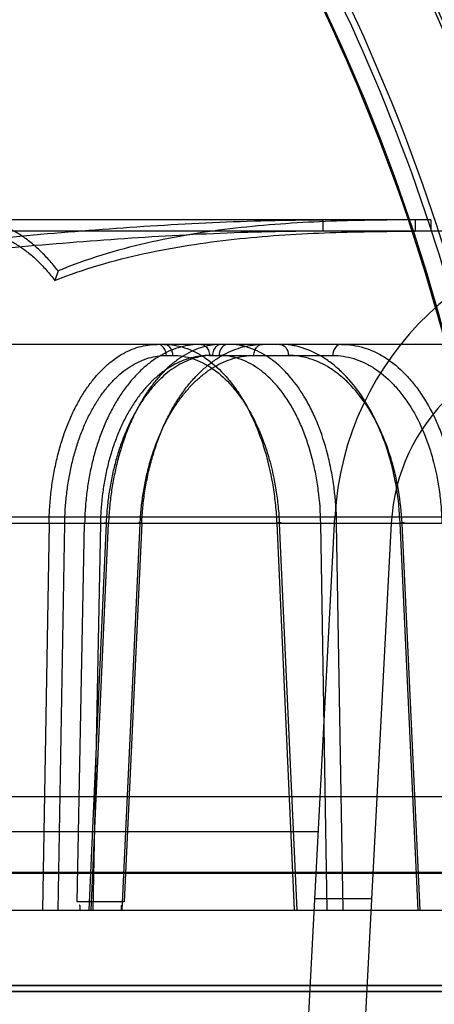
# Model space of a CAD drawing. Header units: millimetres. Extents: x 0 to 297, y 0 to 210.
# Tile 392 of 438: x 240.8141 to 240.8801, y 159.349 to 159.5056. Entities that reach past the tile are written whole.
import ezdxf

# ---------------------------------------------------------------- set-up
doc = ezdxf.new("R2010")
doc.units = ezdxf.units.MM
doc.header["$LTSCALE"] = 16.335
doc.layers.get('0').update_dxf_attribs({"linetype": 'CONTINUOUS'})
for name, color, linetype in [('AXES_REF', 7, 'CONTINUOUS'), ('INTFCLR_1', 7, 'CONTINUOUS'), ('INTFCLR_144815', 7, 'CONTINUOUS'), ('INTFCLR_72935', 7, 'CONTINUOUS')]:
    doc.layers.add(name, color=color, linetype=linetype)

msp = doc.modelspace()

# ---------------------------------------------------------------- linework, layer by layer
at = {"color": 7, "linetype": 'Continuous'}
for radius in [5.8174969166, 5.817, 5.7797484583]:
    msp.add_circle((241.4979109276, 154.8339782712), radius, dxfattribs=at)
msp.add_arc((241.4979109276, 154.8339782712), 5.76, 278.2771290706, 261.7228709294, dxfattribs=at)
at = {"layer": 'AXES_REF', "color": 7, "linetype": 'Continuous'}
msp.add_arc((241.4979109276, 154.8339782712), 5.892, 113.0826660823, 66.91733391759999, dxfattribs=at)
at = {"layer": 'AXES_REF', "color": 9, "linetype": 'Continuous'}
msp.add_arc((241.4979109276, 154.8339782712), 5.3067073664, 94.4118118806, 85.5881881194, dxfattribs=at)
at = {"layer": 'INTFCLR_1', "color": 6, "linetype": 'Continuous'}
for p, q in [((240.9478142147, 159.3510234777), (240.223672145, 159.3510234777)), ((240.9298379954, 159.3519896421), (240.2416483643, 159.3519896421))]:
    msp.add_line(p, q, dxfattribs=at)
for radius, start, end in [(0.3629299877, 16.9630954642, 50.66033312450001), (0.3618720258, 16.9630954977, 50.6004938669), (0.3493470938, 16.9630954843, 44.741095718), (0.3498720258, 16.9630953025, 44.8084638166), (0.3596172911, 10.8985890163, 42.7086480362), (0.3222993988, 13.9313766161, 41.16544924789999), (0.3228243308, 13.9313763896, 41.16544924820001), (0.309241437, 13.9313763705, 41.1654492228), (0.3102993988, 13.9313761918, 41.1654492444)]:
    msp.add_arc((240.5857431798, 159.3759782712), radius, start, end, dxfattribs=at)
at = {"layer": 'INTFCLR_1', "color": 9, "linetype": 'Continuous'}
for centre, radius, start, end in [((240.5857431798, 159.3759782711), 0.3626146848, 4.2349584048, 43.61014177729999), ((240.5857431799, 159.3759782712), 0.3298780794, 13.9313763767, 41.1654492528), ((240.5857431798, 159.3759782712), 0.3268785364, 13.931376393, 41.1654492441), ((240.5857431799, 159.3759782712), 0.3240951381, 13.9313770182, 41.165449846), ((240.5857431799, 159.3759782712), 0.3244156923, 13.9313763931, 41.1654492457), ((240.5857431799, 159.3759782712), 0.3062848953, 13.9313770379, 41.16544983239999), ((240.5857431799, 159.3759782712), 0.3064862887, 13.9313763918, 41.1654492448)]:
    msp.add_arc(centre, radius, start, end, dxfattribs=at)
at = {"layer": 'INTFCLR_144815', "color": 9, "linetype": 'Continuous'}
for p, q in [((240.8770514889, 159.4737782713), (240.5857431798, 159.4737782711)), ((240.862429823, 159.4719782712), (240.8624298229, 159.4737782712)), ((240.8770514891, 159.4737782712), (240.8770514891, 159.4719782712)), ((240.9938519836, 159.4719782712), (240.8031621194, 159.4719782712)), ((240.9718455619, 159.4539782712), (240.2634216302, 159.4539782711)), ((240.8374756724, 159.4522096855), (240.8385221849, 159.4522096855)), ((240.8443392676, 159.4522096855), (240.8639557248, 159.4522096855)), ((241.038137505, 159.4264903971), (240.1891101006, 159.4264903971)), ((240.2412916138, 159.4255483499), (240.9983149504, 159.4255483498)), ((240.8188110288, 159.4255483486), (240.8177882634, 159.3639782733)), ((240.8202844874, 159.3639782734), (240.8213024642, 159.425485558)), ((240.8233082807, 159.3652872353), (240.8244730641, 159.4255483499)), ((240.8278937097, 159.4254855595), (240.8251385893, 159.3639782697)), ((240.825517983, 159.3639782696), (240.8282722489, 159.4255483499)), ((240.8269816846, 159.4254855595), (240.8257965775, 159.3639782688)), ((240.8304594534, 159.3639782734), (240.8333132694, 159.4254855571)), ((240.8335596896, 159.4255483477), (240.8307672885, 159.3652872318)), ((240.855039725, 159.4255483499), (240.8578166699, 159.3639782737)), ((240.8554576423, 159.4254855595), (240.8582282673, 159.3639782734)), ((240.8620488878, 159.4254855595), (240.8645797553, 159.42554835)), ((240.8630823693, 159.3639782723), (240.8620488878, 159.425485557)), ((240.8656108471, 159.3639782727), (240.8645797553, 159.4255483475)), ((240.8775705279, 159.3639782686), (240.8746925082, 159.4255483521)), ((240.8778512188, 159.3639782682), (240.8749795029, 159.4254855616)), ((240.8616885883, 159.3763970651), (240.3097977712, 159.3763970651)), ((241.0914740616, 159.369925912), (240.790053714, 159.3699259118)), ((241.1094726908, 159.3697688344), (240.7973148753, 159.3697688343)), ((240.1146514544, 159.3639782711), (241.08547429, 159.3639782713))]:
    msp.add_line(p, q, dxfattribs=at)
at = {"layer": 'INTFCLR_144815', "color": 6, "linetype": 'Continuous'}
for p, q in [((240.8795447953, 159.4737782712), (240.8770514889, 159.4737782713)), ((240.8795447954, 159.4737782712), (240.8795447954, 159.4719782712)), ((240.8202356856, 159.4656600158), (240.8197431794, 159.4641534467)), ((240.8437431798, 159.0339782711), (240.8643138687, 159.4264903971)), ((240.8188110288, 159.4255483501), (240.8213024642, 159.4254855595)), ((240.8269816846, 159.4254855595), (240.8244730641, 159.4255483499)), ((240.8335596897, 159.4255483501), (240.8329432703, 159.4255356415)), ((240.8732768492, 159.4255483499), (240.8527430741, 159.0337405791)), ((240.9244661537, 159.3819782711), (240.2908571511, 159.3819782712)), ((240.8307673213, 159.365287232), (240.8233083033, 159.365287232)), ((240.8611333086, 159.3658016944), (240.8701456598, 159.3658016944))]:
    msp.add_line(p, q, dxfattribs=at)
for centre, radius, start, end in [((240.9122480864, 159.4239782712), 0.048, 89.9999999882, 176.9999999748), ((240.9032357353, 159.4239782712), 0.03, 90.0000000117, 176.9999999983)]:
    msp.add_arc(centre, radius, start, end, dxfattribs=at)
for points, knots in [([(240.79236297, 159.4691161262), (240.7981790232, 159.4696894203), (240.8098178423, 159.4708397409), (240.8273026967, 159.4723641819), (240.844843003, 159.473476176), (240.8565619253, 159.4737781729), (240.8624298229, 159.4737782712)], [0, 0, 0, 0, 0.2495910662, 0.4994364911, 0.7495091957, 1, 1, 1, 1]), ([(240.8202356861, 159.465660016), (240.8197762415, 159.4662607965), (240.8188407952, 159.4674007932), (240.8173444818, 159.4689552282), (240.815798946, 159.470303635), (240.8142104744, 159.471441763), (240.8125847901, 159.4723634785), (240.8114612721, 159.4728372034), (240.8108981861, 159.4730341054)], [0, 0, 0, 0, 0.1881234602, 0.3664007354, 0.5360715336, 0.6975879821, 0.8516252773, 1, 1, 1, 1]), ([(240.8770514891, 159.4737782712), (240.8722878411, 159.473772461), (240.8627520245, 159.473648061), (240.8484570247, 159.4726602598), (240.8341194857, 159.470382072), (240.8248101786, 159.4675464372), (240.8202356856, 159.4656600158)], [0, 0, 0, 0, 0.2476832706, 0.4951751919, 0.7442422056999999, 1, 1, 1, 1]), ([(240.862429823, 159.4719782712), (240.8566089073, 159.4719780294), (240.8449738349, 159.4716865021), (240.8275433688, 159.4706142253), (240.8101381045, 159.4691447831), (240.798542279, 159.4680366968), (240.792743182, 159.4674846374)], [0, 0, 0, 0, 0.2498861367, 0.499769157, 0.7498206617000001, 1, 1, 1, 1]), ([(240.8197431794, 159.4641534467), (240.8243685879, 159.4659739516), (240.8337706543, 159.4687094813), (240.8482223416, 159.4709006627), (240.8626355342, 159.4718526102), (240.8722493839, 159.4719727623), (240.8770514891, 159.4719782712)], [0, 0, 0, 0, 0.2551578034, 0.5043551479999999, 0.7521427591, 1, 1, 1, 1]), ([(240.8107431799, 159.4712610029), (240.8112864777, 159.4710710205), (240.8123702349, 159.4706139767), (240.8139379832, 159.4697248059), (240.8154692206, 159.4686273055), (240.8169585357, 159.4673275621), (240.818399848, 159.4658299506), (240.8193007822, 159.4647319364), (240.8197431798, 159.4641534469)], [0, 0, 0, 0, 0.1485290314, 0.3026555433, 0.4642103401, 0.6338679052, 0.8120636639, 1, 1, 1, 1]), ([(240.8188110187, 159.4255483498), (240.8188257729, 159.4263961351), (240.8188977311, 159.4280912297), (240.8191339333, 159.4306177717), (240.8194986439, 159.4331083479), (240.8199872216, 159.4355256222), (240.8205925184, 159.4378425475), (240.8213067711, 159.4400436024), (240.8221272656, 159.4421264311), (240.823050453, 159.4440817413), (240.8240670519, 159.4458898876), (240.8251680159, 159.4475372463), (240.8263454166, 159.44901516), (240.8275952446, 159.4503188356), (240.8289075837, 159.4514367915), (240.830269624, 159.4523587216), (240.8316665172, 159.4530778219), (240.8330922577, 159.4535942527), (240.8345454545, 159.4539078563), (240.8355285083, 159.4539782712), (240.8360196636, 159.4539782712)], [0, 0, 0, 0, 0.0700699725, 0.1401357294, 0.2096107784, 0.2779828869, 0.3438305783, 0.4073959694, 0.4690980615, 0.5287008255, 0.5859448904, 0.6403606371, 0.6922650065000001, 0.7418979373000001, 0.7893762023, 0.8344645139, 0.8775150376, 0.9188803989, 0.9594118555, 1, 1, 1, 1]), ([(240.8429406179, 159.4539782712), (240.8424058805, 159.4539782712), (240.8413256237, 159.4539048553), (240.8397183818, 159.4535734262), (240.8381309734, 159.4530197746), (240.8365881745, 159.4522517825), (240.8351065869, 159.4512820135), (240.8336940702, 159.4501217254), (240.8323532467, 159.4487758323), (240.8310913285, 159.4472518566), (240.8299215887, 159.4455671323), (240.8288516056, 159.4437361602), (240.8278862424, 159.4417711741), (240.8270288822, 159.4396799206), (240.8262877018, 159.4374821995), (240.8256689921, 159.4352007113), (240.825176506, 159.4328600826), (240.8248090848, 159.4304689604), (240.8245662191, 159.4280276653), (240.8244898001, 159.4263805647), (240.824473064, 159.4255483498)], [0, 0, 0, 0, 0.0431874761, 0.08713207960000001, 0.1321593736, 0.1785828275, 0.2259719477, 0.2748702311, 0.3259539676, 0.3791729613, 0.4344645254, 0.4914176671, 0.5502883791, 0.6111389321, 0.6738277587, 0.7374862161, 0.8019459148, 0.8669041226, 0.9327735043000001, 1, 1, 1, 1]), ([(240.8462776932, 159.4539782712), (240.8457758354, 159.4539782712), (240.8447590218, 159.4539042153), (240.8432449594, 159.4535718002), (240.8417451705, 159.4530174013), (240.8402823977, 159.4522489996), (240.8388716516, 159.4512791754), (240.8375203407, 159.4501187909), (240.8362315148, 159.4487728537), (240.8350121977, 159.4472489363), (240.8338750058, 159.4455641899), (240.8328272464, 159.4437332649), (240.8318740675, 159.4417682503), (240.8310189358, 159.4396768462), (240.8302700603, 159.4374789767), (240.8296335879, 159.4351975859), (240.8291137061, 159.4328579), (240.8287099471, 159.4304683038), (240.8284216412, 159.4280283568), (240.8283088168, 159.4263811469), (240.8282722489, 159.4255483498)], [0, 0, 0, 0, 0.0411067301, 0.0831661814, 0.1265690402, 0.1716805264, 0.2181575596, 0.2664977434, 0.3173216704, 0.3705744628, 0.4261667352, 0.4836460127, 0.5432196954, 0.604927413, 0.6686008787, 0.7333013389, 0.7988331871, 0.864827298, 0.9317205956, 1, 1, 1, 1]), ([(240.8335597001, 159.4255483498), (240.8335983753, 159.426397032), (240.833721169, 159.4280939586), (240.8340425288, 159.4306206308), (240.8345010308, 159.4331105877), (240.8350908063, 159.4355273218), (240.8358029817, 159.4378446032), (240.8366294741, 159.4400473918), (240.837567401, 159.4421321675), (240.8386124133, 159.4440888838), (240.8397534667, 159.4458974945), (240.8409802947, 159.4475448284), (240.8422845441, 159.4490223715), (240.8436618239, 159.4503253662), (240.8451008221, 159.4514421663), (240.8465869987, 159.4523626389), (240.8481038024, 159.4530800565), (240.8496451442, 159.4535949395), (240.8512102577, 159.4539077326), (240.8522666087, 159.4539782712), (240.8527945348, 159.4539782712)], [0, 0, 0, 0, 0.0680187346, 0.1361392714, 0.2038252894, 0.2706156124, 0.3351967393, 0.397803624, 0.4588624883, 0.5180930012, 0.5752619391, 0.6299159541, 0.6823660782, 0.7328580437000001, 0.7814916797, 0.8279517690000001, 0.8725425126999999, 0.9155298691, 0.9577325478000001, 1, 1, 1, 1]), ([(240.8278937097, 159.4254855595), (240.8277852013, 159.4254951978), (240.8272343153, 159.4255902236), (240.8280388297, 159.4255532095), (240.8282722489, 159.4255483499)], [0, 0, 0, 0, 0.3181480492, 1, 1, 1, 1])]:
    msp.add_open_spline(points, degree=3, knots=knots, dxfattribs=at)
at = {"layer": 'INTFCLR_144815', "color": 9, "linetype": 'Continuous'}
for points, knots in [([(240.8374756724, 159.4522096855), (240.8374718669, 159.4524791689), (240.8373673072, 159.4530049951), (240.8369047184, 159.4537226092), (240.8363313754, 159.4539782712), (240.8360196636, 159.4539782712)], [0, 0, 0, 0, 0.3233716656, 0.6259929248, 1, 1, 1, 1]), ([(240.8370661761, 159.4539782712), (240.8381893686, 159.4539782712), (240.8399119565, 159.4536892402), (240.841777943, 159.4529180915), (240.8428390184, 159.4523463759), (240.8444795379, 159.4513151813), (240.846258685, 159.4497418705), (240.8478085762, 159.4478922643), (240.8486763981, 159.4466994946), (240.8499813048, 159.4447281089), (240.8510966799, 159.4425727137), (240.8520401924, 159.4402937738), (240.8526510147, 159.4386618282), (240.8536045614, 159.4356656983), (240.8542816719, 159.4325496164), (240.8546775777, 159.4298075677), (240.854894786, 159.4279227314), (240.8549976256, 159.4264997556), (240.8550397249, 159.4255483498)], [0, 0, 0, 0, 0.0921205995, 0.1402279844, 0.1652391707, 0.1908878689, 0.29907158, 0.3579245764, 0.3886717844, 0.4199967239, 0.5517927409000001, 0.5866770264, 0.6223092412, 0.6946708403, 0.8444081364, 0.8830678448, 0.9218924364, 1, 1, 1, 1]), ([(240.8385221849, 159.4522096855), (240.8385190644, 159.4524306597), (240.8384292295, 159.452983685), (240.8379674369, 159.4537335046), (240.8373461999, 159.4539782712), (240.8370661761, 159.4539782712)], [0, 0, 0, 0, 0.2651746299, 0.6639978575, 1, 1, 1, 1]), ([(240.8429406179, 159.4539782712), (240.8432287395, 159.4539782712), (240.8437747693, 159.4537334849), (240.8442294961, 159.453026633), (240.8443354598, 159.4524903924), (240.8443392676, 159.4522096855)], [0, 0, 0, 0, 0.3514082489, 0.6576035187, 1, 1, 1, 1]), ([(240.8462776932, 159.4539782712), (240.8459793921, 159.4539782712), (240.8454172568, 159.453740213), (240.8449370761, 159.4530313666), (240.844825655, 159.4524908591), (240.8448216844, 159.4522096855)], [0, 0, 0, 0, 0.3576999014, 0.6628044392, 1, 1, 1, 1]), ([(240.8473242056, 159.4539782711), (240.8469429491, 159.4539782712), (240.8461179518, 159.4535125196), (240.8458744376, 159.4526516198), (240.8458681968, 159.4522096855)], [0, 0, 0, 0, 0.4631199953, 1, 1, 1, 1]), ([(240.8645797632, 159.4255483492), (240.8645467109, 159.427425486), (240.8643430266, 159.4302219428), (240.8638249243, 159.433433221), (240.8634526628, 159.4352197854), (240.8628376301, 159.4377714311), (240.8619140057, 159.4406238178), (240.8607093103, 159.4433021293), (240.8599657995, 159.4447223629), (240.8588501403, 159.4466552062), (240.8575653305, 159.448432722), (240.8561007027, 159.4499706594), (240.8551422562, 159.4508705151), (240.85344511, 159.4522089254), (240.8515374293, 159.4531940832), (240.8498467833, 159.4536810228), (240.8487350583, 159.4539088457), (240.8478866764, 159.4539782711), (240.8473242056, 159.4539782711)], [0, 0, 0, 0, 0.1551001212, 0.2309788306, 0.2686075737, 0.3058323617, 0.447819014, 0.5153601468, 0.5482489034, 0.5802044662, 0.6997574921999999, 0.7279961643, 0.7556042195, 0.8082937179, 0.906320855, 0.9300781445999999, 0.9535325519, 1, 1, 1, 1]), ([(240.8513958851, 159.4522096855), (240.8513995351, 159.4524787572), (240.8514991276, 159.4530006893), (240.8519366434, 159.4537153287), (240.8524933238, 159.4539782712), (240.8527945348, 159.4539782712)], [0, 0, 0, 0, 0.3284164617, 0.6323895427, 1, 1, 1, 1]), ([(240.8746925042, 159.425548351), (240.8746061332, 159.4274292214), (240.8743115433, 159.4302302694), (240.8736719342, 159.4334357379), (240.8732261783, 159.4352210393), (240.8724978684, 159.4377801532), (240.8714297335, 159.4406367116), (240.8700745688, 159.4433056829), (240.869242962, 159.444723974), (240.8679929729, 159.4466657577), (240.866569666, 159.4484423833), (240.8649717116, 159.4499719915), (240.8639216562, 159.4508731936), (240.8620637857, 159.4522163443), (240.8600056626, 159.4531955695), (240.8581918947, 159.4536810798), (240.8569989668, 159.4539087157), (240.8560912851, 159.4539782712), (240.8554894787, 159.4539782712)], [0, 0, 0, 0, 0.150927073, 0.2250456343, 0.2618864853, 0.2983944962, 0.4383280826, 0.5053588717, 0.53813187, 0.5700682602, 0.6904940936, 0.7191856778, 0.7473372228, 0.8013450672, 0.9027166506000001, 0.927389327, 0.9517599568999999, 1, 1, 1, 1]), ([(240.8554894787, 159.4539782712), (240.855858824, 159.4539782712), (240.8566611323, 159.4534954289), (240.8568821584, 159.4526497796), (240.8568881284, 159.4522096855)], [0, 0, 0, 0, 0.4562748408, 1, 1, 1, 1]), ([(240.8653543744, 159.4539782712), (240.8649850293, 159.4539782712), (240.8641827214, 159.4534954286), (240.8639616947, 159.4526497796), (240.8639557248, 159.4522096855)], [0, 0, 0, 0, 0.4562747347, 1, 1, 1, 1]), ([(240.8653543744, 159.4539782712), (240.8665526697, 159.4539782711), (240.868381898, 159.4536948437), (240.8703763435, 159.4529203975), (240.8715020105, 159.4523474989), (240.8732223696, 159.4513238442), (240.8750898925, 159.4497551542), (240.8767125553, 159.4478952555), (240.8776128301, 159.4467006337), (240.8789554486, 159.4447353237), (240.8800963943, 159.4425781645), (240.8810488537, 159.4402943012), (240.8816595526, 159.4386628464), (240.8826003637, 159.4356678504), (240.8832431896, 159.4325493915), (240.8835934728, 159.4298073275), (240.8837752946, 159.4279220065), (240.8838470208, 159.4264992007), (240.8838663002, 159.4255483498)], [0, 0, 0, 0, 0.0967659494, 0.1466539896, 0.1724019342, 0.1986761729, 0.308236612, 0.3671749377, 0.3978274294, 0.4289742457, 0.5593456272, 0.5937296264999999, 0.6288132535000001, 0.6999763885, 0.8470702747, 0.8850494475, 0.9232001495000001, 1, 1, 1, 1]), ([(240.8213024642, 159.4254855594), (240.8213155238, 159.4262749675), (240.8213803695, 159.4278473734), (240.8215948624, 159.4301853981), (240.8219251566, 159.4324806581), (240.8223681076, 159.4347161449), (240.8229208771, 159.4368753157), (240.8235796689, 159.4389428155), (240.8243395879, 159.4409045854), (240.8251957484, 159.4427469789), (240.8261417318, 159.4444572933), (240.8271716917, 159.4460230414), (240.8282778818, 159.4474334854), (240.8294533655, 159.4486782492), (240.830689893, 159.4497487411), (240.83197944, 159.4506367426), (240.8333128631, 159.4513350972), (240.8346798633, 159.4518383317), (240.8360709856, 159.4521424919), (240.8370093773, 159.4522096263), (240.8374756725, 159.4522096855)], [0, 0, 0, 0, 0.0693988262, 0.1382651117, 0.2062916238, 0.2731385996, 0.3384897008, 0.4021006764, 0.4637639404, 0.5232925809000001, 0.5805438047, 0.6354114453, 0.6878556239, 0.7379044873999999, 0.7856731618, 0.8313543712, 0.8752258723, 0.9176396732, 0.9590124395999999, 1, 1, 1, 1]), ([(240.8443392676, 159.4522096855), (240.843840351, 159.4522096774), (240.8428364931, 159.4521423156), (240.8413467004, 159.451838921), (240.8398816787, 159.4513352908), (240.8384526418, 159.4506369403), (240.8370703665, 159.4497490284), (240.8357446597, 159.4486784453), (240.8344839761, 159.4474333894), (240.8332970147, 159.4460224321), (240.8321914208, 159.4444559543), (240.8311756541, 159.4427448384), (240.8302560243, 159.440901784), (240.8294392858, 159.4389392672), (240.8287306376, 159.4368706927), (240.8281355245, 159.4347104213), (240.8276581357, 159.4324747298), (240.827301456, 159.4301807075), (240.8270686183, 159.4278449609), (240.8269968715, 159.4262740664), (240.8269816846, 159.4254855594)], [0, 0, 0, 0, 0.0428598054, 0.0861260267, 0.1302454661, 0.1755806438, 0.2224378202, 0.2710811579, 0.3217017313, 0.3744176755, 0.4292702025, 0.4862292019, 0.5451979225, 0.6060681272, 0.668703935, 0.7329159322, 0.7984459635, 0.8649858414, 0.932250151, 1, 1, 1, 1]), ([(240.8448216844, 159.4522096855), (240.8443540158, 159.4522096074), (240.843411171, 159.4521419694), (240.8420110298, 159.451837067), (240.8406298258, 159.4513331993), (240.8392768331, 159.450634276), (240.8379623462, 159.4497456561), (240.8366958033, 159.4486746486), (240.8354855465, 159.4474295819), (240.8343399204, 159.4460189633), (240.8332660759, 159.4444529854), (240.8322720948, 159.4427424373), (240.8313642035, 159.4408999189), (240.8305491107, 159.4389379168), (240.8298320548, 159.4368698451), (240.8292185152, 159.4347100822), (240.8287128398, 159.432474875), (240.8283182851, 159.4301813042), (240.8280382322, 159.4278459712), (240.8279290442, 159.4262745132), (240.8278937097, 159.4254855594)], [0, 0, 0, 0, 0.0407567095, 0.0820465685, 0.1244954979, 0.1685146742, 0.2144319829, 0.2624799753, 0.3128139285, 0.3655338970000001, 0.4206588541, 0.4781254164, 0.5377999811, 0.5995366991, 0.6631611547, 0.7284477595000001, 0.7951036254, 0.8627857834, 0.9311747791, 1, 1, 1, 1]), ([(240.8333132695, 159.4254855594), (240.8333499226, 159.4262756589), (240.8334646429, 159.4278497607), (240.8337615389, 159.4301881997), (240.8341812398, 159.4324838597), (240.8347199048, 159.4347197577), (240.8353740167, 159.43687929), (240.836139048, 159.4389470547), (240.8370093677, 159.4409090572), (240.8379793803, 159.4427516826), (240.8390418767, 159.4444621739), (240.840190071, 159.4460277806), (240.8414152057, 159.4474377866), (240.8427095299, 159.4486819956), (240.8440642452, 159.4497519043), (240.8454705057, 159.4506390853), (240.8469177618, 159.4513365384), (240.8483948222, 159.4518392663), (240.8498906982, 159.4521421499), (240.8508967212, 159.4522096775), (240.8513958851, 159.4522096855)], [0, 0, 0, 0, 0.06737779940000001, 0.1343722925, 0.2007081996, 0.2660758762, 0.3301850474, 0.3928123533, 0.4537711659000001, 0.5128970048, 0.5700590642, 0.6251471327, 0.6781122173, 0.7289825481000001, 0.7778651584, 0.8249141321, 0.8703389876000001, 0.9144084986, 0.9574782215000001, 1, 1, 1, 1]), ([(240.8385221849, 159.4522096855), (240.8395793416, 159.4522096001), (240.8412006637, 159.4519380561), (240.8429572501, 159.4512130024), (240.8439563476, 159.4506756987), (240.8455008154, 159.44970643), (240.8471762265, 159.4482276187), (240.8486363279, 159.4464888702), (240.8494539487, 159.445367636), (240.8506834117, 159.4435147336), (240.8517347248, 159.4414886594), (240.8526243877, 159.4393462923), (240.8532003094, 159.4378122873), (240.8540995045, 159.4349960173), (240.8547391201, 159.4320668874), (240.8551138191, 159.4294892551), (240.8553195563, 159.4277175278), (240.855417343, 159.4263799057), (240.8554576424, 159.4254855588)], [0, 0, 0, 0, 0.0921810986, 0.1403217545, 0.1653483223, 0.191011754, 0.2992387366, 0.3581068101, 0.388858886, 0.420186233, 0.5519763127, 0.5868539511, 0.6224772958, 0.6948163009, 0.8444916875, 0.8831320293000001, 0.9219363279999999, 1, 1, 1, 1]), ([(240.8620488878, 159.4254855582), (240.862019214, 159.427249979), (240.8618301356, 159.4298785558), (240.861345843, 159.432897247), (240.860997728, 159.4345766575), (240.8604222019, 159.436975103), (240.859556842, 159.4396561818), (240.8584277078, 159.4421740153), (240.8577306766, 159.4435090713), (240.8566848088, 159.445325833), (240.8554798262, 159.446996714), (240.8541056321, 159.4484424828), (240.8532063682, 159.4492883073), (240.8516139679, 159.4505463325), (240.8498234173, 159.4514723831), (240.8482364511, 159.4519303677), (240.8471927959, 159.4521446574), (240.8463962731, 159.4522096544), (240.8458681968, 159.4522096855)], [0, 0, 0, 0, 0.1551836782, 0.2310954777, 0.268739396, 0.3059778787, 0.4480037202, 0.515551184, 0.5484405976, 0.5803955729, 0.6999260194, 0.7281550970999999, 0.7557527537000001, 0.8084178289, 0.9063808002, 0.9301221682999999, 0.9535614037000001, 1, 1, 1, 1]), ([(240.8749795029, 159.4254855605), (240.8748969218, 159.4272536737), (240.8746178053, 159.4298867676), (240.8740134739, 159.4328997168), (240.8735928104, 159.4345778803), (240.8729056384, 159.4369835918), (240.8718986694, 159.43966892), (240.8706214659, 159.4421774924), (240.8698378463, 159.4435106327), (240.8686601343, 159.4453361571), (240.8673192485, 159.4470060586), (240.8658145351, 159.4484437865), (240.8648257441, 159.4492909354), (240.8630763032, 159.4505535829), (240.8611388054, 159.4514738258), (240.8594316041, 159.4519303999), (240.8583087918, 159.4521443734), (240.857454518, 159.4522096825), (240.8568881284, 159.4522096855)], [0, 0, 0, 0, 0.1508439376, 0.224928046, 0.261754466, 0.2982494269, 0.4381455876, 0.5051694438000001, 0.5379420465, 0.5698799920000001, 0.6903292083, 0.7190301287, 0.7471919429, 0.8012227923, 0.9026571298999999, 0.9273461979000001, 0.9517319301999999, 1, 1, 1, 1]), ([(240.8639557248, 159.4522096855), (240.8650809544, 159.4522096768), (240.8667987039, 159.4519433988), (240.8686710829, 159.4512150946), (240.8697278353, 159.4506766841), (240.8713428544, 159.4497144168), (240.8730957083, 159.4482398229), (240.8746180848, 159.4464915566), (240.8754626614, 159.4453686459), (240.8767222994, 159.4435211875), (240.8777920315, 159.4414933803), (240.8786848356, 159.4393467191), (240.879257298, 159.4378131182), (240.8801390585, 159.4349977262), (240.8807403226, 159.4320663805), (240.8810674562, 159.4294889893), (240.881236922, 159.4277167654), (240.8813031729, 159.4263793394), (240.8813206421, 159.4254855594)], [0, 0, 0, 0, 0.0967190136, 0.1465806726, 0.1723146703, 0.1985760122, 0.3080971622, 0.3670217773, 0.3976693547, 0.4288123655, 0.5591857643, 0.5935747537, 0.6286656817, 0.6998490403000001, 0.8469959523, 0.8849916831, 0.9231605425, 1, 1, 1, 1]), ([(240.8554576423, 159.4254855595), (240.8555649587, 159.4254951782), (240.8561232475, 159.425596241), (240.8552849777, 159.4255537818), (240.855039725, 159.4255483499)], [0, 0, 0, 0, 0.3051797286, 1, 1, 1, 1]), ([(240.874979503, 159.4254855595), (240.8751098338, 159.4254964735), (240.8757200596, 159.425581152), (240.8749174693, 159.425553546), (240.8746925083, 159.42554835)], [0, 0, 0, 0, 0.3675774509, 1, 1, 1, 1])]:
    msp.add_open_spline(points, degree=3, knots=knots, dxfattribs=at)
at = {"layer": 'INTFCLR_144815', "color": 6, "linetype": 'Continuous'}
for points in [[(240.8237827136, 159.3639782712), (240.8237343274, 159.3642347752), (240.8238700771, 159.3647418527), (240.8236090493, 159.3647418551)], [(240.8303303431, 159.3639782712), (240.8303740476, 159.3642455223), (240.830220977, 159.3647744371), (240.8304917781, 159.3647744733)]]:
    msp.add_open_spline(points, degree=3, dxfattribs=at)
at = {"layer": 'INTFCLR_72935', "color": 6, "linetype": 'Continuous'}
for p, q in [((240.223672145, 159.3510234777), (240.9478142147, 159.3510234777)), ((240.2416483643, 159.3519896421), (240.9298379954, 159.3519896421))]:
    msp.add_line(p, q, dxfattribs=at)
for radius, start, end in [(0.3629299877, 16.876440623, 50.6603330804), (0.3618720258, 16.8240833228, 50.6004938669), (0.3624833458, 9.9390037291, 43.6299210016), (0.3438720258, 15.8953234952, 43.69894359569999), (0.3433470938, 15.8671093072, 43.5585188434), (0.3269299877, 13.931376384, 41.1654492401), (0.3222993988, 13.9313766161, 41.16544924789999), (0.3228243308, 13.9313763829, 41.16544925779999), (0.309241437, 13.9313763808, 41.1654492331), (0.3102993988, 13.9313761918, 41.1654492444)]:
    msp.add_arc((240.5857431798, 159.3759782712), radius, start, end, dxfattribs=at)
at = {"layer": 'INTFCLR_72935', "color": 9, "linetype": 'Continuous'}
for centre, radius, start, end in [((240.5857431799, 159.3759782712), 0.3240951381, 13.9313770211, 41.16544983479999), ((240.5857431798, 159.3759782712), 0.3244156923, 13.9313763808, 41.1654492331), ((240.5857431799, 159.3759782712), 0.3062848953, 13.9313770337, 41.16544984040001), ((240.5857431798, 159.3759782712), 0.3064862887, 13.9313763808, 41.1654492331)]:
    msp.add_arc(centre, radius, start, end, dxfattribs=at)

doc.saveas('drawing.dxf')
